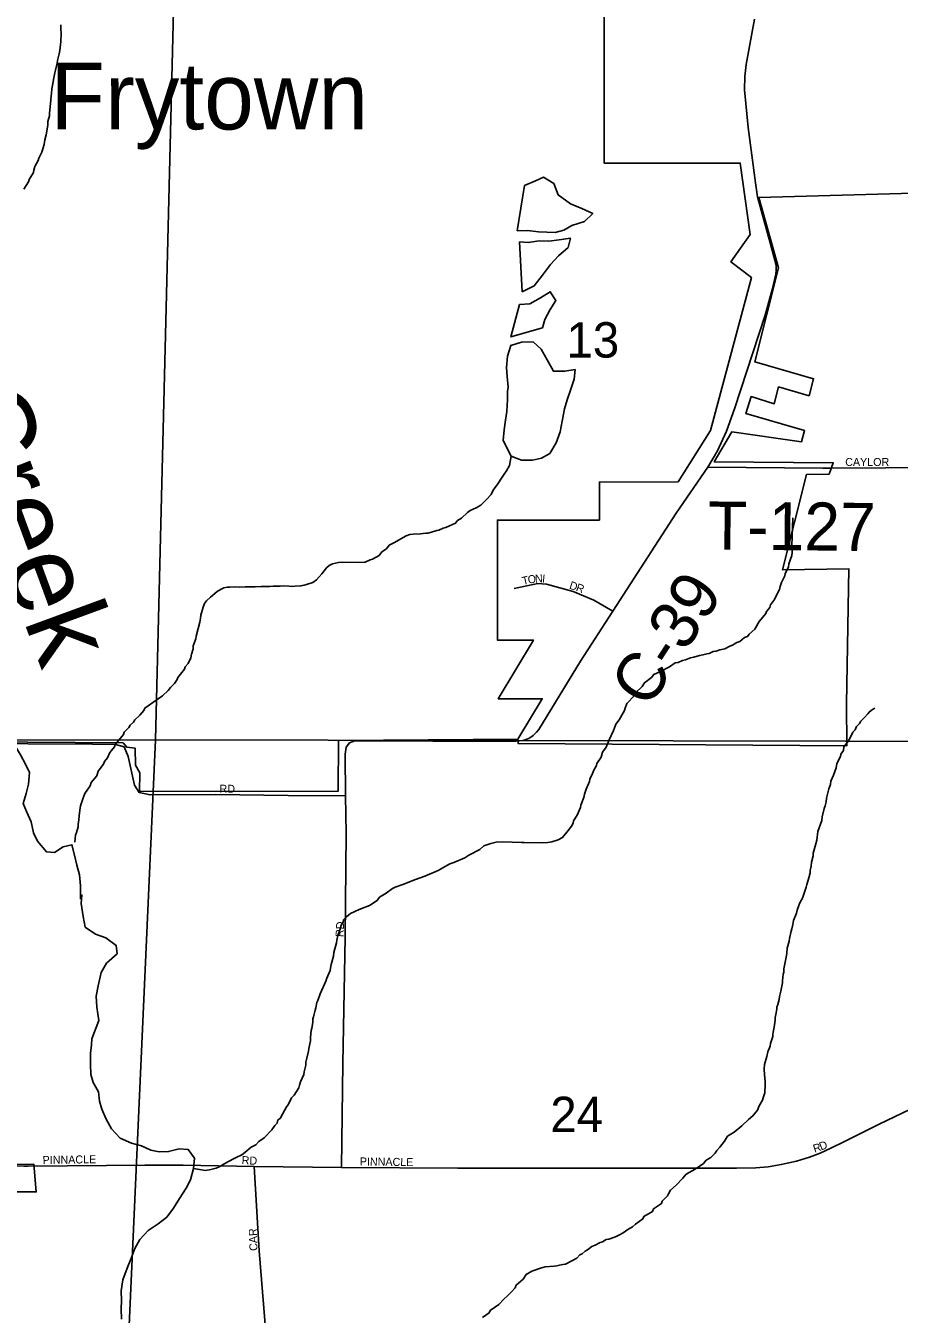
# Model space of a CAD drawing. Extents: x -209 to 4852, y 0 to 905.
# Drawn here: x 459.54 to 480.21, y 289.97 to 320.46 of the extents above; entities that cross this region are included whole.
import ezdxf

# ---------------------------------------------------------------- set-up
doc = ezdxf.new("R2010")
doc.units = 0
for name, color, linetype in [('GM_P_County_Alignment', 7, 'Continuous'), ('GM_X_Airport_Location_Class_2', 7, 'Continuous'), ('GM_X_Airport_Location_Class_3', 7, 'Continuous'), ('GM_X_County_Road', 7, 'Continuous'), ('GM_X_County_Road_Text', 7, 'Continuous'), ('GM_X_County_ROW', 7, 'Continuous'), ('GM_X_Interstate_Location', 7, 'Continuous'), ('GM_X_Major_River', 7, 'Continuous'), ('GM_X_Minor_River', 7, 'Continuous'), ('GM_X_Section_Text', 7, 'Continuous'), ('GM_X_Township_Road', 7, 'Continuous'), ('GM_X_Township_Road_Text', 7, 'Continuous'), ('GM_X_Township_Text', 7, 'Continuous'), ('GM_X_Unincorporated_Location', 7, 'Continuous'), ('GM_X_US_Location', 7, 'Continuous')]:
    doc.layers.add(name, color=color, linetype=linetype)

msp = doc.modelspace()

# ---------------------------------------------------------------- linework, layer by layer
at = {"layer": 'GM_X_Airport_Location_Class_2'}
for points in [[(478.4, 309.994), (478.596, 309.992), (482.481, 310.017)], [(467.015, 293.443), (467.045, 295.915), (467.096, 298.89), (467.125, 301.356), (467.107, 302.242), (467.103, 303.225), (467.123, 303.394), (467.201, 303.497), (467.331, 303.544), (467.457, 303.544), (469.171, 303.533), (471.138, 303.536), (471.309, 303.551), (471.44, 303.601), (471.549, 303.667), (471.623, 303.746)], [(454.72, 303.533), (458.06, 303.48), (461.121, 303.464), (461.668, 303.457), (461.871, 303.398), (461.964, 303.175), (462.119, 302.494), (462.223, 302.323), (462.485, 302.263), (464.035, 302.274), (465.747, 302.246), (467.107, 302.242)], [(467.015, 293.443), (469.765, 293.429), (472.699, 293.429), (475.658, 293.429), (476.359, 293.432), (476.811, 293.438), (477.102, 293.459), (477.411, 293.514), (477.773, 293.599), (478.085, 293.691), (478.336, 293.786), (478.589, 293.905), (478.909, 294.063), (479.734, 294.468), (480.653, 294.917)], [(459.597, 293.475), (461.455, 293.493), (462.36, 293.504), (463.264, 293.499), (464.947, 293.469)], [(462.937, 274.829), (462.887, 275.921), (462.844, 276.644), (462.844, 276.874), (462.873, 277.082), (462.999, 277.577), (463.213, 278.264), (463.643, 279.483), (464.207, 281.084), (464.867, 282.99), (465.038, 283.658), (465.216, 284.53), (465.44, 285.629), (465.49, 285.987), (465.505, 286.238), (465.498, 286.46), (465.321, 288.181), (465.198, 289.823), (465.067, 291.471), (464.947, 293.469)], [(464.947, 293.469), (467.015, 293.443)]]:
    msp.add_lwpolyline(points, dxfattribs=at)
at = {"layer": 'GM_X_County_Road'}
for points in [[(459.501, 316.595), (459.612, 316.768), (459.621, 316.829), (459.725, 316.994), (459.734, 317.047), (459.759, 317.13), (459.839, 317.273), (459.855, 317.333), (459.92, 317.469), (459.978, 317.65), (459.996, 317.764), (460.03, 317.885), (460.057, 318.067), (460.066, 318.12), (460.068, 318.196), (460.102, 318.332), (460.104, 318.386), (460.123, 318.553), (460.125, 318.621), (460.145, 318.803), (460.154, 318.864), (460.164, 318.97), (460.192, 319.137), (460.201, 319.19), (460.235, 319.349), (460.244, 319.41), (460.287, 319.577), (460.296, 319.645), (460.331, 319.796), (460.348, 319.88), (460.367, 320.024), (460.376, 320.085), (460.381, 320.29), (460.376, 320.382), (460.371, 320.488)], [(468.706, 308.43), (468.881, 308.441), (469.004, 308.453), (469.057, 308.46), (469.142, 308.48), (469.265, 308.516), (469.318, 308.529), (469.418, 308.573), (469.48, 308.587), (469.565, 308.63), (469.711, 308.695), (469.759, 308.755), (469.852, 308.814), (469.992, 308.947), (470.054, 308.992), (470.201, 309.057), (470.309, 309.122), (470.442, 309.256), (470.552, 309.368), (470.601, 309.473), (470.711, 309.623), (470.799, 309.758), (470.862, 309.856), (470.917, 309.93), (470.989, 310.058), (471.025, 310.281)], [(472.763, 302.284), (472.797, 302.397), (472.877, 302.578), (472.887, 302.639), (472.951, 302.767), (472.984, 302.85), (473.047, 302.955), (473.056, 303.008), (473.152, 303.158), (473.185, 303.272), (473.272, 303.392), (473.345, 303.565), (473.45, 303.791), (473.467, 303.852), (473.5, 303.934), (473.578, 304.039), (473.706, 304.257), (473.723, 304.318), (473.764, 304.423), (473.944, 304.617), (473.969, 304.677), (474.125, 304.826), (474.181, 304.916), (474.344, 305.041), (474.399, 305.109), (474.561, 305.181), (474.77, 305.29), (474.909, 305.386), (474.978, 305.399), (475.079, 305.443), (475.147, 305.456), (475.271, 305.507), (475.347, 305.52), (475.478, 305.563), (475.562, 305.576), (475.655, 305.604), (475.708, 305.61), (475.808, 305.654), (475.877, 305.667), (475.962, 305.696), (476.077, 305.723), (476.2, 305.781), (476.262, 305.803), (476.363, 305.869), (476.432, 305.897), (476.549, 305.986), (476.618, 306.015), (476.658, 306.067), (476.79, 306.186), (476.894, 306.366), (476.941, 306.418), (477.051, 306.553), (477.068, 306.606), (477.146, 306.695), (477.163, 306.763), (477.258, 306.89), (477.275, 306.943), (477.371, 307.124), (477.388, 307.192), (477.421, 307.29), (477.501, 307.448), (477.51, 307.501), (477.583, 307.652), (477.592, 307.728), (477.666, 307.932), (477.676, 308), (477.67, 308.054), (477.664, 308.153), (477.689, 308.822)], [(460.703, 301.143), (460.713, 301.234), (460.722, 301.31), (460.747, 301.37), (460.781, 301.507), (460.782, 301.56), (460.8, 301.674), (460.803, 301.765), (460.822, 301.902), (460.84, 302.008), (460.897, 302.167), (460.938, 302.295), (461.065, 302.475), (461.09, 302.558), (461.224, 302.715), (461.257, 302.821), (461.383, 302.993), (461.408, 303.053), (461.479, 303.143), (461.535, 303.264), (461.575, 303.316), (461.646, 303.398), (461.662, 303.459), (461.781, 303.608), (461.859, 303.69), (461.868, 303.751), (461.985, 303.862), (462.017, 303.915), (462.095, 303.981), (462.12, 304.042), (462.244, 304.153), (462.339, 304.257), (462.363, 304.318), (462.573, 304.465), (462.775, 304.605), (462.915, 304.731), (462.97, 304.806), (463.064, 304.903), (463.128, 304.992), (463.144, 305.045), (463.302, 305.24), (463.318, 305.293), (463.389, 305.375), (463.446, 305.51), (463.463, 305.594), (463.505, 305.722), (463.507, 305.791), (463.564, 305.957), (463.573, 306.018), (463.624, 306.199), (463.658, 306.351), (463.676, 306.449), (463.685, 306.518), (463.744, 306.707), (463.769, 306.79), (463.816, 306.857), (463.91, 306.946), (464.074, 307.08), (464.166, 307.131), (464.228, 307.16), (464.312, 307.18), (464.373, 307.179), (464.503, 307.183), (464.595, 307.181), (464.732, 307.186), (464.793, 307.184), (464.892, 307.189), (464.968, 307.187), (465.113, 307.192), (465.197, 307.197), (465.319, 307.194), (465.396, 307.2), (465.563, 307.204), (465.632, 307.209), (465.777, 307.206), (465.853, 307.197), (465.907, 307.203), (466.051, 307.207), (466.128, 307.228), (466.182, 307.242), (466.336, 307.292), (466.421, 307.35), (466.547, 307.492), (466.657, 307.634), (466.72, 307.694), (466.797, 307.73), (466.943, 307.764), (467.034, 307.77), (467.408, 307.761), (467.576, 307.772), (467.691, 307.822), (467.745, 307.844), (467.9, 307.932), (467.963, 308.014), (468.079, 308.087), (468.142, 308.169), (468.266, 308.235), (468.413, 308.323), (468.545, 308.396), (468.629, 308.424), (468.706, 308.43)], [(477.702, 299.292), (477.776, 299.466), (477.793, 299.534), (477.842, 299.67), (477.866, 299.723), (477.914, 299.82), (478.005, 300.077), (478.022, 300.145), (478.055, 300.244), (478.064, 300.297), (478.097, 300.418), (478.099, 300.471), (478.124, 300.577), (478.127, 300.669), (478.169, 300.82), (478.17, 300.881), (478.22, 301.047), (478.255, 301.191), (478.283, 301.396), (478.374, 301.661), (478.383, 301.744), (478.434, 301.941), (478.451, 302.002), (478.476, 302.1), (478.486, 302.184), (478.528, 302.343), (478.538, 302.403), (478.578, 302.509), (478.588, 302.585), (478.653, 302.728), (478.711, 302.902), (478.729, 303.008), (478.817, 303.174), (478.826, 303.227), (478.889, 303.317), (478.899, 303.4), (479.002, 303.542), (479.058, 303.648), (479.106, 303.746), (479.161, 303.805), (479.193, 303.881), (479.264, 303.955), (479.296, 304.008), (479.374, 304.09), (479.46, 304.179), (479.5, 304.231), (479.577, 304.283), (479.632, 304.319)], [(460.836, 299.798), (460.84, 299.855), (460.839, 300.113), (460.816, 300.373), (460.754, 300.603), (460.699, 300.84), (460.637, 301.085), (460.431, 301.037), (460.221, 300.899), (460.032, 300.919), (459.818, 301.169), (459.724, 301.362), (459.67, 301.622), (459.563, 301.868), (459.484, 302.06), (459.551, 302.294), (459.611, 302.521), (459.634, 302.794), (459.54, 302.994), (459.417, 303.211), (459.278, 303.45), (459.131, 303.607)], [(463.511, 293.419), (463.796, 293.379), (463.918, 293.399), (464.049, 293.434), (464.118, 293.463), (464.25, 293.544), (464.459, 293.653), (464.52, 293.682), (464.652, 293.747), (464.722, 293.799), (464.877, 293.925), (464.985, 293.983), (465.056, 294.058), (465.18, 294.146), (465.361, 294.34), (465.439, 294.437), (465.487, 294.497), (465.504, 294.573), (465.558, 294.609), (465.614, 294.707), (465.71, 294.88), (465.75, 294.933), (465.83, 295.091), (465.893, 295.158), (466.004, 295.33), (466.021, 295.391), (466.046, 295.474), (466.119, 295.648), (466.128, 295.708), (466.17, 295.867), (466.172, 295.936), (466.19, 296.035), (466.232, 296.201), (466.241, 296.262), (466.277, 296.444), (466.279, 296.52), (466.298, 296.687), (466.307, 296.741), (466.334, 296.877), (466.336, 296.961), (466.352, 297.014), (466.387, 297.173), (466.404, 297.226), (466.43, 297.347), (466.454, 297.4), (466.504, 297.559), (466.543, 297.626), (466.609, 297.785), (466.641, 297.853), (466.666, 297.928), (466.747, 298.109), (466.756, 298.162), (466.765, 298.246), (466.824, 298.45), (466.834, 298.534), (466.893, 298.761), (466.902, 298.829), (466.928, 298.935), (466.986, 299.109), (466.995, 299.162), (467.051, 299.252), (467.06, 299.306), (467.13, 299.38), (467.224, 299.454), (467.432, 299.548), (467.671, 299.649), (467.857, 299.766), (467.912, 299.841), (468.067, 299.937), (468.215, 300.047), (468.284, 300.076), (468.461, 300.14), (468.762, 300.263), (468.985, 300.341), (469.301, 300.471), (469.572, 300.632), (469.672, 300.667), (469.926, 300.775), (470.027, 300.834), (470.282, 300.973), (470.383, 301.054), (470.545, 301.111), (470.675, 301.146), (470.828, 301.15), (471.27, 301.139), (471.331, 301.138), (471.765, 301.127), (471.895, 301.139), (471.987, 301.152), (472.14, 301.202), (472.241, 301.253), (472.375, 301.417), (472.454, 301.522), (472.494, 301.597), (472.503, 301.65), (472.59, 301.785), (472.631, 301.891), (472.663, 301.966), (472.672, 302.019), (472.746, 302.201), (472.763, 302.284)], [(460.84, 299.855), (460.87, 299.896), (460.858, 299.691), (460.905, 299.386), (460.946, 299.134), (461.194, 298.97), (461.435, 298.881), (461.683, 298.702), (461.702, 298.503), (461.454, 298.28), (461.327, 298.062), (461.26, 297.744), (461.209, 297.502), (461.227, 297.243), (461.274, 296.922), (461.11, 296.492)], [(470.853, 290.327), (470.939, 290.409), (471.033, 290.506), (471.119, 290.595), (471.144, 290.663), (471.307, 290.804), (471.379, 290.917), (471.518, 290.99), (471.718, 291.061), (471.833, 291.096), (472.047, 291.114), (472.109, 291.12), (472.17, 291.134), (472.247, 291.147), (472.308, 291.161), (472.462, 291.234), (472.578, 291.299), (472.649, 291.382), (472.703, 291.403), (472.773, 291.47), (472.835, 291.499), (472.936, 291.58), (473.013, 291.609), (473.129, 291.675), (473.183, 291.689), (473.276, 291.74), (473.337, 291.754), (473.491, 291.803), (473.591, 291.854), (473.676, 291.898), (473.785, 291.979), (473.894, 292.045), (473.964, 292.104), (474.142, 292.23), (474.167, 292.29), (474.368, 292.407), (474.392, 292.468), (474.579, 292.593), (474.595, 292.646), (474.728, 292.772), (474.745, 292.825), (474.793, 292.908), (474.933, 293.026), (475.09, 293.19), (475.169, 293.287), (475.377, 293.404), (475.579, 293.544), (475.642, 293.619), (475.751, 293.685), (475.852, 293.789), (475.892, 293.849), (475.963, 293.931), (476.073, 294.073), (476.145, 294.186), (476.3, 294.281), (476.479, 294.429), (476.643, 294.585), (476.744, 294.667), (476.854, 294.801), (476.895, 294.907), (476.975, 295.042), (476.984, 295.096), (477.025, 295.216), (477.027, 295.27), (477.036, 295.353), (477.032, 295.491), (477.021, 295.636), (477.009, 295.773), (477.02, 295.887), (477.07, 296.069), (477.096, 296.183), (477.153, 296.318), (477.162, 296.379), (477.212, 296.546), (477.214, 296.599), (477.223, 296.652), (477.248, 296.766), (477.268, 296.933), (477.269, 296.994), (477.287, 297.07), (477.313, 297.191), (477.314, 297.244), (477.331, 297.305), (477.364, 297.418), (477.374, 297.494), (477.407, 297.615), (477.443, 297.813), (477.445, 297.866), (477.464, 298.018), (477.473, 298.071), (477.475, 298.147), (477.501, 298.268), (477.536, 298.466), (477.545, 298.526), (477.556, 298.633), (477.606, 298.799), (477.608, 298.868), (477.65, 299.042), (477.667, 299.095), (477.692, 299.193), (477.702, 299.292)], [(462.12, 291.526), (462.24, 291.743), (462.436, 291.958), (462.676, 292.111), (462.879, 292.273), (463.037, 292.482), (463.18, 292.713), (463.339, 292.96), (463.443, 293.155), (463.511, 293.419), (463.533, 293.67), (463.387, 293.872), (463.174, 293.886), (462.921, 293.824), (462.7, 293.815), (462.503, 293.859), (462.285, 293.956), (462.043, 294.024), (461.78, 294.138), (461.573, 294.364), (461.442, 294.588), (461.342, 294.827), (461.287, 295.019), (461.262, 295.24), (461.139, 295.457), (461.083, 295.648), (461.074, 295.892), (461.074, 296.151), (461.102, 296.348), (461.11, 296.492)], [(461.808, 289.86), (461.799, 290.104), (461.805, 290.301), (461.803, 290.53), (461.841, 290.788), (461.94, 291.066), (462.029, 291.277), (462.12, 291.526)], [(470.346, 289.897), (470.509, 290.008), (470.533, 290.06), (470.735, 290.208), (470.853, 290.327)]]:
    msp.add_lwpolyline(points, dxfattribs=at)
at = {"layer": 'GM_X_County_Road_Text'}
msp.add_lwpolyline([(471.623, 303.746), (471.684, 303.811), (472.667, 305.424), (473.428, 306.607), (473.761, 307.125), (474.932, 308.93), (475.679, 310.021), (475.906, 310.404), (476.118, 310.871), (476.307, 311.402), (477.034, 313.613), (477.208, 314.248), (477.288, 314.585), (477.291, 314.684), (477.298, 314.802), (477.154, 315.328), (476.855, 316.414), (476.804, 316.75), (476.633, 318.057), (476.544, 318.948), (476.554, 319.262), (476.587, 319.548), (476.781, 320.619)], dxfattribs=at)
at = {"layer": 'GM_X_County_ROW'}
for points in [[(475.679, 310.021), (478.4, 309.994)], [(457.814, 293.494), (457.973, 293.493), (459.501, 293.475), (459.597, 293.475)]]:
    msp.add_lwpolyline(points, dxfattribs=at)
at = {"layer": 'GM_X_Major_River'}
for points in [[(471.164, 315.614), (471.415, 315.616), (471.674, 315.588), (471.871, 315.577), (472.069, 315.573), (472.268, 315.63), (472.461, 315.74), (472.76, 315.833), (472.954, 316.019), (472.697, 316.138), (472.433, 316.25), (472.141, 316.461), (472.032, 316.729), (471.791, 316.878), (471.599, 316.791), (471.338, 316.682)], [(471.338, 316.682), (471.164, 315.614)], [(471.287, 314.167), (471.571, 314.306), (471.767, 314.561), (471.955, 314.815), (472.142, 315.017), (472.374, 315.217), (472.432, 315.437), (472.165, 315.396), (471.92, 315.363), (471.685, 315.375), (471.425, 315.335), (471.227, 315.354)], [(471.227, 315.354), (471.287, 314.167)], [(471.764, 313.314), (471.822, 313.511), (471.948, 313.751), (472.082, 313.962), (471.949, 314.169), (471.718, 314.022), (471.464, 313.882), (471.22, 313.864)], [(471.22, 313.864), (471.021, 313.101), (471.764, 313.314)], [(471.025, 310.281), (471.267, 310.185), (471.533, 310.187), (471.74, 310.229), (471.94, 310.339), (472.09, 310.594), (472.186, 310.851), (472.229, 311.109), (472.289, 311.396), (472.354, 311.608), (472.427, 311.842), (472.516, 312.099), (472.536, 312.326), (472.292, 312.293), (472.025, 312.291), (471.878, 312.56), (471.739, 312.813), (471.544, 312.984), (471.27, 312.974), (471.017, 312.896), (470.936, 312.646), (470.915, 312.373), (470.934, 312.16), (470.952, 311.909)], [(470.952, 311.909), (470.942, 311.81), (470.938, 311.62), (470.925, 311.339), (470.89, 311.127), (470.862, 310.9), (470.834, 310.649), (471.025, 310.281)]]:
    msp.add_lwpolyline(points, dxfattribs=at)
at = {"layer": 'GM_X_Minor_River'}
for points in [[(442.329, 323.393), (463.093, 323.066), (462.61, 303.563), (442.006, 303.553)], [(483.246, 322.903), (483.023, 303.524), (462.61, 303.563), (463.093, 323.066)], [(442.006, 303.553), (462.61, 303.563), (461.7, 283.212), (441.676, 283.395)], [(462.61, 303.563), (483.023, 303.524), (482.849, 286.211), (475.626, 285.644), (469.077, 283.132), (461.7, 283.212)]]:
    msp.add_lwpolyline(points, close=True, dxfattribs=at)
at = {"layer": 'GM_X_Township_Text'}
msp.add_lwpolyline([(473.428, 306.607), (472.984, 306.868), (472.489, 307.079), (471.863, 307.248), (471.659, 307.269), (471.093, 307.148)], dxfattribs=at)
at = {"layer": 'GM_X_US_Location'}
for points in [[(458.444, 303.518), (461.846, 303.498), (461.934, 303.393), (462.134, 303.366), (462.142, 302.965), (462.238, 302.787), (462.237, 302.341), (466.936, 302.352), (466.942, 303.553), (471.185, 303.58), (471.76, 304.538), (470.719, 304.538), (471.553, 305.927), (470.701, 305.927), (470.701, 308.768), (473.115, 308.768), (473.115, 309.667), (474.976, 309.668), (475.738, 310.888), (476.709, 314.51), (476.225, 314.875), (476.681, 315.526), (476.444, 317.214), (473.224, 317.214), (473.224, 320.764)], [(458.444, 303.518), (461.846, 303.498), (461.934, 303.393), (462.134, 303.366), (462.142, 302.965), (462.238, 302.787), (462.237, 302.341), (466.936, 302.352), (466.942, 303.553), (471.185, 303.58), (471.76, 304.538), (470.719, 304.538), (471.553, 305.927), (470.701, 305.927), (470.701, 308.768), (473.115, 308.768), (473.115, 309.667), (474.976, 309.668), (475.738, 310.888), (476.709, 314.51), (476.225, 314.875), (476.681, 315.526), (476.444, 317.214), (473.224, 317.214), (473.224, 320.764)], [(482.518, 316.559), (476.883, 316.398), (477.348, 314.733), (476.793, 312.51), (478.181, 312.112), (478.073, 311.709), (477.352, 311.916), (477.244, 311.514), (476.705, 311.69), (476.578, 311.288), (477.965, 310.89), (477.891, 310.616), (476.248, 310.856), (475.831, 310.141), (478.644, 310.124), (478.548, 309.853), (478.013, 309.846), (477.441, 307.592), (479.012, 307.613), (478.958, 304.419), (478.964, 303.424), (471.188, 303.48), (471.185, 303.58), (466.942, 303.553), (466.936, 302.352), (462.237, 302.341), (462.238, 302.787), (462.142, 302.965), (462.134, 303.366), (461.934, 303.393), (461.846, 303.498), (458.444, 303.518)], [(458.937, 293.512), (459.733, 293.526), (459.79, 292.869), (451.744, 292.868)]]:
    msp.add_lwpolyline(points, dxfattribs=at)

# ---------------------------------------------------------------- texts
at = {"layer": 'GM_P_County_Alignment'}
msp.add_text('C-39', height=1.1364, rotation=57.1434, dxfattribs=at).set_placement((474.271, 304.274))
at = {"layer": 'GM_X_Airport_Location_Class_3'}
for s, height, rotation, p in [('CAYLOR', 0.1894, 0, (478.928, 310.046)), ('RD', 0.1894, 0, (464.128, 302.313)), ('RD', 0.1894, 87.1392, (467.059, 298.896)), ('R', 0.189, 18.1739, (478.204, 293.795)), ('D', 0.189, 22.1417, (478.359, 293.847)), ('PINNACLE', 0.1894, 0.8299, (459.944, 293.529)), ('RD', 0.1894, 356.8222, (464.647, 293.529)), ('PINNACLE', 0.1894, 359.1701, (467.445, 293.496)), ('CAR', 0.1894, 91.9082, (465.026, 291.476))]:
    msp.add_text(s, height=height, rotation=rotation, dxfattribs=at).set_placement(p)
at = {"layer": 'GM_X_Interstate_Location'}
for s, rotation, p in [('T', 13.3855, (471.307, 307.23)), ('O', 9.5785, (471.434, 307.26)), ('N', 1.9645, (471.592, 307.287)), ('I', 354.3506, (471.752, 307.293)), ('D', 342.6434, (472.387, 307.145)), ('R', 340.4589, (472.544, 307.096))]:
    msp.add_text(s, height=0.189, rotation=rotation, dxfattribs=at).set_placement(p)
at = {"layer": 'GM_X_Section_Text'}
msp.add_text('Creek', height=1.8939, rotation=290.1517, dxfattribs=at).set_placement((457.595, 311.548))
at = {"layer": 'GM_X_Township_Road'}
msp.add_text('T-127', height=1.1364, rotation=359.4386, dxfattribs=at).set_placement((475.675, 308.072))
at = {"layer": 'GM_X_Township_Road_Text'}
for s, p in [('13', (472.336, 312.612)), ('24', (471.953, 294.285))]:
    msp.add_text(s, height=0.8371, rotation=0, dxfattribs=at).set_placement(p)
at = {"layer": 'GM_X_Unincorporated_Location'}
msp.add_text('Frytown', height=1.5795, rotation=0, dxfattribs=at).set_placement((460.128, 318.01))

doc.saveas('drawing.dxf')
